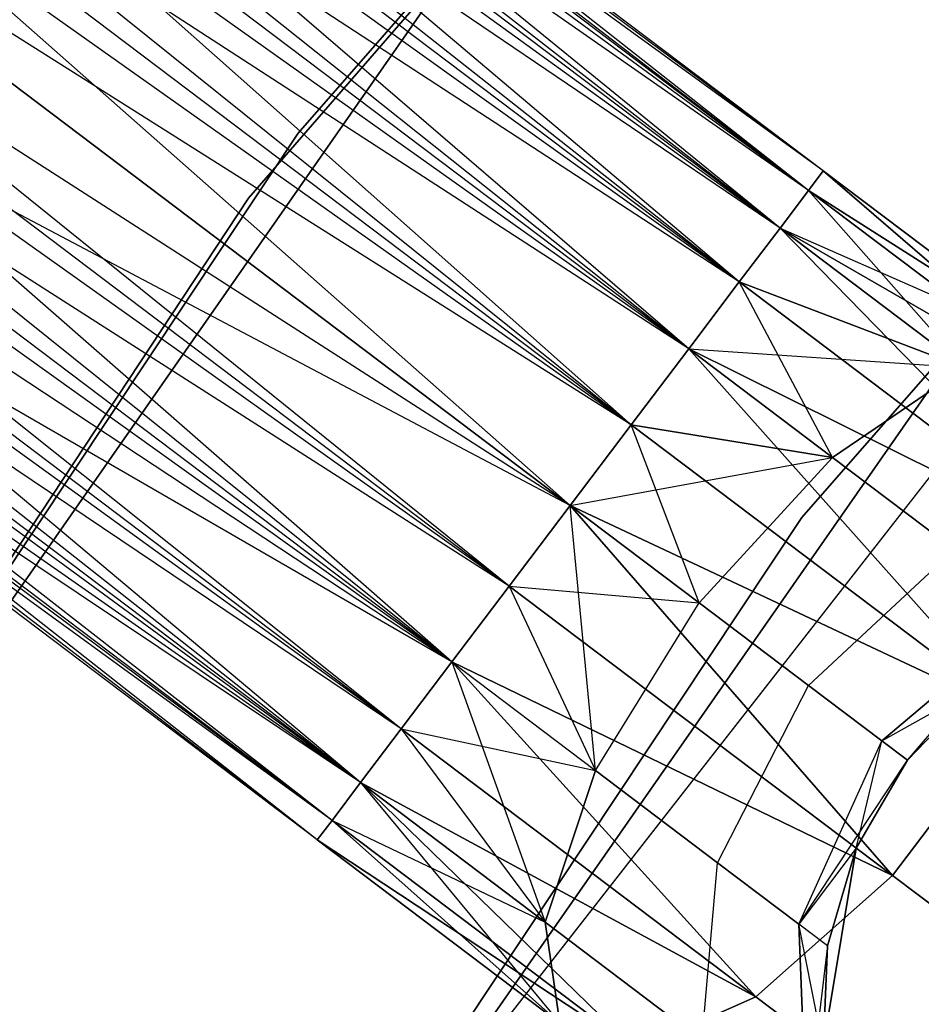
# Model space of a CAD drawing. Extents: x -91 to 91, y -91 to 262.
# Tile 304 of 480: x -51.13 to -49, y 36.47 to 38.8. Entities that reach past the tile are written whole.
import ezdxf

# ---------------------------------------------------------------- set-up
doc = ezdxf.new("R2010")
doc.units = 0
doc.header["$LTSCALE"] = 25.4
doc.layers.get('0').update_dxf_attribs({"linetype": 'CONTINUOUS'})

# ---------------------------------------------------------------- blocks, each defined once
blk = doc.blocks.new('ETE0_STL_1')
at = {"color": 0}
for p, q in [((-50.4725, 38.5328, 159.5), (-45.0112, 44.7911, 159.5)), ((-45.0112, 44.7911, 169), (-50.4725, 38.5328, 169)), ((-50.4725, 38.5328, 159.5), (-45.0112, 44.7911, 159.5)), ((-45.0112, 44.7911, 169), (-50.4725, 38.5328, 169)), ((-45.1475, 44.6537, 158.5), (-50.5898, 38.3787, 158.5)), ((-50.5898, 38.3787, 159.5), (-45.1475, 44.6537, 159.5)), ((-45.1475, 44.6537, 158.5), (-50.5898, 38.3787, 158.5)), ((-50.5898, 38.3787, 159.5), (-45.1475, 44.6537, 159.5)), ((-43.9479, 43.733, 159.5), (-49.2803, 37.6225, 159.5)), ((-49.2803, 37.6225, 169), (-43.9479, 43.733, 169)), ((-49.2803, 37.6225, 169), (-43.9479, 43.733, 169)), ((-43.9479, 43.733, 159.5), (-49.2803, 37.6225, 159.5)), ((-49.2646, 38.3973, 170.3622), (-55.3656, 43.0821, 170.1281)), ((-49.2298, 38.4433, 170.1281), (-55.3656, 43.0821, 170.1281)), ((-49.2646, 38.3973, 170.3622), (-55.3656, 43.0821, 170.1281)), ((-49.2298, 38.4433, 170.1281), (-55.3656, 43.0821, 170.1281)), ((-49.2298, 38.4433, 169.8871), (-55.3656, 43.0821, 170.1281)), ((-49.2298, 38.4433, 169.8871), (-55.3656, 43.0821, 170.1281)), ((-49.2298, 38.4433, 169.8871), (-55.4004, 43.036, 169.653)), ((-49.2646, 38.3973, 169.653), (-55.4004, 43.036, 169.653)), ((-49.2298, 38.4433, 169.8871), (-55.4004, 43.036, 169.653)), ((-49.2646, 38.3973, 169.653), (-55.4004, 43.036, 169.653)), ((-49.3321, 38.3079, 169.4395), (-55.4004, 43.036, 169.653)), ((-49.3321, 38.3079, 169.4395), (-55.4004, 43.036, 169.653)), ((-49.4285, 38.1804, 170.7561), (-55.468, 42.9467, 170.5757)), ((-49.3321, 38.3079, 170.5757), (-55.468, 42.9467, 170.5757)), ((-49.4285, 38.1804, 170.7561), (-55.468, 42.9467, 170.5757)), ((-49.3321, 38.3079, 170.5757), (-55.468, 42.9467, 170.5757)), ((-49.2646, 38.3973, 170.3622), (-55.468, 42.9467, 170.5757)), ((-49.2646, 38.3973, 170.3622), (-55.468, 42.9467, 170.5757)), ((-49.3321, 38.3079, 169.4395), (-55.5644, 42.8191, 169.2591)), ((-49.4285, 38.1804, 169.2591), (-55.5644, 42.8191, 169.2591)), ((-49.3321, 38.3079, 169.4395), (-55.5644, 42.8191, 169.2591)), ((-49.4285, 38.1804, 169.2591), (-55.5644, 42.8191, 169.2591)), ((-49.5482, 38.0222, 169.1222), (-55.5644, 42.8191, 169.2591)), ((-49.5482, 38.0222, 169.1222), (-55.5644, 42.8191, 169.2591)), ((-49.6841, 37.8423, 170.9785), (-55.684, 42.6609, 170.8931)), ((-49.5482, 38.0222, 170.8931), (-55.684, 42.6609, 170.8931)), ((-49.6841, 37.8423, 170.9785), (-55.684, 42.6609, 170.8931)), ((-49.5482, 38.0222, 170.8931), (-55.684, 42.6609, 170.8931)), ((-49.4285, 38.1804, 170.7561), (-55.684, 42.6609, 170.8931)), ((-49.4285, 38.1804, 170.7561), (-55.684, 42.6609, 170.8931)), ((-49.5482, 38.0222, 169.1222), (-55.8199, 42.4811, 169.0367)), ((-49.5482, 38.0222, 169.1222), (-55.8199, 42.4811, 169.0367)), ((-49.6841, 37.8423, 169.0367), (-55.8199, 42.4811, 169.0367)), ((-49.6841, 37.8423, 169.0367), (-55.8199, 42.4811, 169.0367)), ((-55.9643, 42.2902, 171.0076), (-49.6841, 37.8423, 170.9785)), ((-49.8285, 37.6514, 169.0076), (-55.9643, 42.2902, 169.0076)), ((-49.8285, 37.6514, 169.0076), (-55.9643, 42.2902, 169.0076)), ((-49.9728, 37.4605, 170.9785), (-55.9643, 42.2902, 171.0076)), ((-49.9728, 37.4605, 170.9785), (-55.9643, 42.2902, 171.0076)), ((-49.8285, 37.6514, 171.0076), (-55.9643, 42.2902, 171.0076)), ((-49.8285, 37.6514, 171.0076), (-55.9643, 42.2902, 171.0076)), ((-55.9643, 42.2902, 171.0076), (-49.6841, 37.8423, 170.9785)), ((-49.9728, 37.4605, 169.0367), (-56.1086, 42.0993, 169.0367)), ((-49.9728, 37.4605, 169.0367), (-56.1086, 42.0993, 169.0367)), ((-50.1087, 37.2807, 169.1222), (-56.1086, 42.0993, 169.0367)), ((-50.1087, 37.2807, 169.1222), (-56.1086, 42.0993, 169.0367)), ((-50.2284, 37.1225, 170.7561), (-56.2445, 41.9195, 170.8931)), ((-50.1087, 37.2807, 170.8931), (-56.2445, 41.9195, 170.8931)), ((-50.2284, 37.1225, 170.7561), (-56.2445, 41.9195, 170.8931)), ((-50.1087, 37.2807, 170.8931), (-56.2445, 41.9195, 170.8931)), ((-49.9728, 37.4605, 170.9785), (-56.2445, 41.9195, 170.8931)), ((-49.9728, 37.4605, 170.9785), (-56.2445, 41.9195, 170.8931)), ((-50.1087, 37.2807, 169.1222), (-56.3642, 41.7612, 169.2591)), ((-50.2284, 37.1225, 169.2591), (-56.3642, 41.7612, 169.2591)), ((-50.1087, 37.2807, 169.1222), (-56.3642, 41.7612, 169.2591)), ((-50.2284, 37.1225, 169.2591), (-56.3642, 41.7612, 169.2591)), ((-50.3248, 36.995, 169.4395), (-56.3642, 41.7612, 169.2591)), ((-50.3248, 36.995, 169.4395), (-56.3642, 41.7612, 169.2591)), ((-50.3923, 36.9056, 170.3622), (-56.4606, 41.6337, 170.5757)), ((-50.3248, 36.995, 170.5757), (-56.4606, 41.6337, 170.5757)), ((-50.3923, 36.9056, 170.3622), (-56.4606, 41.6337, 170.5757)), ((-50.3248, 36.995, 170.5757), (-56.4606, 41.6337, 170.5757)), ((-50.2284, 37.1225, 170.7561), (-56.4606, 41.6337, 170.5757)), ((-50.2284, 37.1225, 170.7561), (-56.4606, 41.6337, 170.5757)), ((-50.3248, 36.995, 169.4395), (-56.5281, 41.5443, 169.653)), ((-50.3923, 36.9056, 169.653), (-56.5281, 41.5443, 169.653)), ((-50.3248, 36.995, 169.4395), (-56.5281, 41.5443, 169.653)), ((-50.3923, 36.9056, 169.653), (-56.5281, 41.5443, 169.653)), ((-50.4271, 36.8596, 169.8871), (-56.5281, 41.5443, 169.653)), ((-50.4271, 36.8596, 169.8871), (-56.5281, 41.5443, 169.653)), ((-50.4271, 36.8596, 169.8871), (-56.5629, 41.4983, 170.1281)), ((-50.4271, 36.8596, 169.8871), (-56.5629, 41.4983, 170.1281)), ((-50.4271, 36.8596, 170.1281), (-56.5629, 41.4983, 170.1281)), ((-50.4271, 36.8596, 170.1281), (-56.5629, 41.4983, 170.1281)), ((-50.3923, 36.9056, 170.3622), (-56.5629, 41.4983, 170.1281)), ((-50.3923, 36.9056, 170.3622), (-56.5629, 41.4983, 170.1281)), ((-46.243, 41.2237, 327.5076), (-51.2281, 34.8351, 327.5076)), ((-51.2281, 34.8351, 328.5076), (-46.243, 41.2237, 328.5076)), ((-46.243, 41.2237, 327.5076), (-51.2281, 34.8351, 327.5076)), ((-51.2281, 34.8351, 328.5076), (-46.243, 41.2237, 328.5076)), ((-49.3321, 38.3079, 320.5757), (-51.6925, 40.2329, 320.1334)), ((-49.2646, 38.3973, 320.3622), (-51.6925, 40.2329, 320.1334)), ((-49.3321, 38.3079, 320.5757), (-51.6925, 40.2329, 320.1334)), ((-49.2646, 38.3973, 320.3622), (-51.6925, 40.2329, 320.1334)), ((-49.2298, 38.4433, 320.1281), (-51.6925, 40.2329, 320.1334)), ((-49.2298, 38.4433, 320.1281), (-51.6925, 40.2329, 320.1334)), ((-49.2298, 38.4433, 319.8871), (-51.6011, 40.236, 319.6635)), ((-49.2298, 38.4433, 320.1281), (-51.6011, 40.236, 319.6635)), ((-49.2298, 38.4433, 320.1281), (-51.6011, 40.236, 319.6635)), ((-49.2298, 38.4433, 319.8871), (-51.6011, 40.236, 319.6635)), ((-49.2646, 38.3973, 319.653), (-51.6011, 40.236, 319.6635)), ((-49.2646, 38.3973, 319.653), (-51.6011, 40.236, 319.6635)), ((-49.2646, 38.3973, 319.653), (-51.65, 40.0603, 319.2211)), ((-49.3321, 38.3079, 319.4395), (-51.65, 40.0603, 319.2211)), ((-49.2646, 38.3973, 319.653), (-51.65, 40.0603, 319.2211)), ((-49.3321, 38.3079, 319.4395), (-51.65, 40.0603, 319.2211)), ((-49.4285, 38.1804, 319.2591), (-51.65, 40.0603, 319.2211)), ((-49.4285, 38.1804, 319.2591), (-51.65, 40.0603, 319.2211)), ((-49.5482, 38.0222, 320.8931), (-51.9035, 40.0515, 320.5228)), ((-49.4285, 38.1804, 320.7561), (-51.9035, 40.0515, 320.5228)), ((-49.5482, 38.0222, 320.8931), (-51.9035, 40.0515, 320.5228)), ((-49.4285, 38.1804, 320.7561), (-51.9035, 40.0515, 320.5228)), ((-49.3321, 38.3079, 320.5757), (-51.9035, 40.0515, 320.5228)), ((-49.3321, 38.3079, 320.5757), (-51.9035, 40.0515, 320.5228)), ((-49.8285, 37.6514, 321.0076), (-52.1856, 39.7335, 320.7428)), ((-49.6841, 37.8423, 320.9785), (-52.1856, 39.7335, 320.7428)), ((-49.8285, 37.6514, 321.0076), (-52.1856, 39.7335, 320.7428)), ((-49.6841, 37.8423, 320.9785), (-52.1856, 39.7335, 320.7428)), ((-49.5482, 38.0222, 320.8931), (-52.1856, 39.7335, 320.7428)), ((-49.5482, 38.0222, 320.8931), (-52.1856, 39.7335, 320.7428)), ((-49.4285, 38.1804, 319.2591), (-51.8282, 39.7459, 318.9072)), ((-49.4285, 38.1804, 319.2591), (-51.8282, 39.7459, 318.9072)), ((-49.5482, 38.0222, 319.1222), (-51.8282, 39.7459, 318.9072)), ((-49.5482, 38.0222, 319.1222), (-51.8282, 39.7459, 318.9072)), ((-49.6841, 37.8423, 319.0367), (-51.8282, 39.7459, 318.9072)), ((-49.6841, 37.8423, 319.0367), (-51.8282, 39.7459, 318.9072)), ((-49.6149, 39.631, 330.5076), (-54.3633, 32.8159, 330.5076)), ((-54.3633, 32.8159, 321.0076), (-49.6149, 39.631, 321.0076)), ((-54.3633, 32.8159, 321.0076), (-49.6149, 39.631, 321.0076)), ((-49.6149, 39.631, 330.5076), (-54.3633, 32.8159, 330.5076)), ((-52.0948, 39.3649, 318.794), (-49.8285, 37.6514, 319.0076)), ((-49.6841, 37.8423, 319.0367), (-52.0948, 39.3649, 318.794)), ((-49.6841, 37.8423, 319.0367), (-52.0948, 39.3649, 318.794)), ((-52.0948, 39.3649, 318.794), (-49.8285, 37.6514, 319.0076)), ((-50.1087, 37.2807, 320.8931), (-52.4743, 39.3517, 320.7428)), ((-49.9728, 37.4605, 320.9785), (-52.4743, 39.3517, 320.7428)), ((-50.1087, 37.2807, 320.8931), (-52.4743, 39.3517, 320.7428)), ((-49.9728, 37.4605, 320.9785), (-52.4743, 39.3517, 320.7428)), ((-49.8285, 37.6514, 321.0076), (-52.4743, 39.3517, 320.7428)), ((-49.8285, 37.6514, 321.0076), (-52.4743, 39.3517, 320.7428)), ((-49.8285, 37.6514, 319.0076), (-52.3888, 39.0045, 318.9072)), ((-49.9728, 37.4605, 319.0367), (-52.3888, 39.0045, 318.9072)), ((-49.8285, 37.6514, 319.0076), (-52.3888, 39.0045, 318.9072)), ((-49.9728, 37.4605, 319.0367), (-52.3888, 39.0045, 318.9072)), ((-50.1087, 37.2807, 319.1222), (-52.3888, 39.0045, 318.9072)), ((-50.1087, 37.2807, 319.1222), (-52.3888, 39.0045, 318.9072)), ((-50.3248, 36.995, 320.5757), (-52.7033, 38.9936, 320.5228)), ((-50.2284, 37.1225, 320.7561), (-52.7033, 38.9936, 320.5228)), ((-50.3248, 36.995, 320.5757), (-52.7033, 38.9936, 320.5228)), ((-50.2284, 37.1225, 320.7561), (-52.7033, 38.9936, 320.5228)), ((-50.1087, 37.2807, 320.8931), (-52.7033, 38.9936, 320.5228)), ((-50.1087, 37.2807, 320.8931), (-52.7033, 38.9936, 320.5228)), ((-50.1087, 37.2807, 319.1222), (-52.6427, 38.7473, 319.2211)), ((-50.2284, 37.1225, 319.2591), (-52.6427, 38.7473, 319.2211)), ((-50.1087, 37.2807, 319.1222), (-52.6427, 38.7473, 319.2211)), ((-50.2284, 37.1225, 319.2591), (-52.6427, 38.7473, 319.2211)), ((-50.3248, 36.995, 319.4395), (-52.6427, 38.7473, 319.2211)), ((-50.3248, 36.995, 319.4395), (-52.6427, 38.7473, 319.2211)), ((-50.4271, 36.8596, 320.1281), (-52.8203, 38.7412, 320.1334)), ((-50.3923, 36.9056, 320.3622), (-52.8203, 38.7412, 320.1334)), ((-50.4271, 36.8596, 320.1281), (-52.8203, 38.7412, 320.1334)), ((-50.3923, 36.9056, 320.3622), (-52.8203, 38.7412, 320.1334)), ((-50.3248, 36.995, 320.5757), (-52.8203, 38.7412, 320.1334)), ((-50.3248, 36.995, 320.5757), (-52.8203, 38.7412, 320.1334)), ((-53.0791, 32.0407, 330.5076), (-48.4429, 38.6948, 330.5076)), ((-48.4429, 38.6948, 321.0076), (-53.0791, 32.0407, 321.0076)), ((-48.4429, 38.6948, 321.0076), (-53.0791, 32.0407, 321.0076)), ((-53.0791, 32.0407, 330.5076), (-48.4429, 38.6948, 330.5076)), ((-50.4271, 36.8596, 320.1281), (-52.7984, 38.6523, 319.6635)), ((-50.4271, 36.8596, 319.8871), (-52.7984, 38.6523, 319.6635)), ((-50.3248, 36.995, 319.4395), (-52.7984, 38.6523, 319.6635)), ((-50.3248, 36.995, 319.4395), (-52.7984, 38.6523, 319.6635)), ((-50.3923, 36.9056, 319.653), (-52.7984, 38.6523, 319.6635)), ((-50.4271, 36.8596, 319.8871), (-52.7984, 38.6523, 319.6635)), ((-50.3923, 36.9056, 319.653), (-52.7984, 38.6523, 319.6635)), ((-50.4271, 36.8596, 320.1281), (-52.7984, 38.6523, 319.6635)), ((-55.0703, 31.6151, 159.5), (-50.4725, 38.5328, 159.5)), ((-50.4725, 38.5328, 169), (-55.0703, 31.6151, 169)), ((-55.0703, 31.6151, 159.5), (-50.4725, 38.5328, 159.5)), ((-50.4725, 38.5328, 169), (-55.0703, 31.6151, 169)), ((-50.4725, 38.5328, 159.5), (-50.4725, 38.5328, 169)), ((-50.4725, 38.5328, 159.5), (-50.4725, 38.5328, 169)), ((-49.2298, 38.4433, 320.1281), (-49.2646, 38.3973, 320.3622)), ((-49.2646, 38.3973, 319.653), (-49.2298, 38.4433, 319.8871)), ((-49.2298, 38.4433, 320.1281), (-49.2646, 38.3973, 320.3622)), ((-49.2646, 38.3973, 319.653), (-49.2298, 38.4433, 319.8871)), ((-49.2646, 38.3973, 170.3622), (-49.2298, 38.4433, 170.1281)), ((-49.2298, 38.4433, 169.8871), (-49.2646, 38.3973, 169.653)), ((-49.2298, 38.4433, 169.8871), (-49.2646, 38.3973, 169.653)), ((-49.2646, 38.3973, 170.3622), (-49.2298, 38.4433, 170.1281)), ((-48.6561, 38.0096, 320.2712), (-49.2298, 38.4433, 320.1281)), ((-48.6561, 38.0096, 320.2712), (-49.2298, 38.4433, 319.8871)), ((-48.6561, 38.0096, 320.2712), (-49.2298, 38.4433, 320.1281)), ((-48.6561, 38.0096, 320.2712), (-49.2298, 38.4433, 319.8871)), ((-48.5458, 37.8539, 319.8322), (-49.2298, 38.4433, 319.8871)), ((-48.5458, 37.8539, 319.8322), (-49.2298, 38.4433, 319.8871)), ((-49.2298, 38.4433, 170.1281), (-48.6561, 38.0096, 169.744)), ((-49.2298, 38.4433, 169.8871), (-48.6561, 38.0096, 169.744)), ((-49.2298, 38.4433, 169.8871), (-48.6561, 38.0096, 169.744)), ((-49.2298, 38.4433, 170.1281), (-48.6561, 38.0096, 169.744)), ((-49.2298, 38.4433, 170.1281), (-48.5458, 37.8539, 170.183)), ((-49.2298, 38.4433, 170.1281), (-48.5458, 37.8539, 170.183)), ((-49.2646, 38.3973, 320.3622), (-49.3321, 38.3079, 320.5757)), ((-49.3321, 38.3079, 319.4395), (-49.2646, 38.3973, 319.653)), ((-49.2646, 38.3973, 320.3622), (-49.3321, 38.3079, 320.5757)), ((-49.3321, 38.3079, 319.4395), (-49.2646, 38.3973, 319.653)), ((-49.3321, 38.3079, 170.5757), (-49.2646, 38.3973, 170.3622)), ((-49.2646, 38.3973, 169.653), (-49.3321, 38.3079, 169.4395)), ((-49.2646, 38.3973, 169.653), (-49.3321, 38.3079, 169.4395)), ((-49.3321, 38.3079, 170.5757), (-49.2646, 38.3973, 170.3622)), ((-48.895, 37.9775, 320.6847), (-49.2646, 38.3973, 320.3622)), ((-48.895, 37.9775, 320.6847), (-49.2646, 38.3973, 320.3622)), ((-48.6561, 38.0096, 320.2712), (-49.2646, 38.3973, 320.3622)), ((-48.6561, 38.0096, 320.2712), (-49.2646, 38.3973, 320.3622)), ((-48.5458, 37.8539, 319.8322), (-49.2646, 38.3973, 319.653)), ((-48.5458, 37.8539, 319.8322), (-49.2646, 38.3973, 319.653)), ((-49.2646, 38.3973, 169.653), (-48.6561, 38.0096, 169.744)), ((-49.2646, 38.3973, 169.653), (-48.6561, 38.0096, 169.744)), ((-49.2646, 38.3973, 170.3622), (-48.5458, 37.8539, 170.183)), ((-49.2646, 38.3973, 170.3622), (-48.5458, 37.8539, 170.183)), ((-50.5898, 38.3787, 158.5), (-55.1664, 31.4471, 158.5)), ((-55.1664, 31.4471, 159.5), (-50.5898, 38.3787, 159.5)), ((-50.5898, 38.3787, 158.5), (-55.1664, 31.4471, 158.5)), ((-55.1664, 31.4471, 159.5), (-50.5898, 38.3787, 159.5)), ((-50.5898, 38.3787, 158.5), (-50.5898, 38.3787, 159.5)), ((-50.5898, 38.3787, 158.5), (-50.5898, 38.3787, 159.5)), ((-49.3321, 38.3079, 320.5757), (-49.4285, 38.1804, 320.7561)), ((-49.4285, 38.1804, 319.2591), (-49.3321, 38.3079, 319.4395)), ((-49.3321, 38.3079, 320.5757), (-49.4285, 38.1804, 320.7561)), ((-49.4285, 38.1804, 319.2591), (-49.3321, 38.3079, 319.4395)), ((-49.4285, 38.1804, 170.7561), (-49.3321, 38.3079, 170.5757)), ((-49.3321, 38.3079, 169.4395), (-49.4285, 38.1804, 169.2591)), ((-49.3321, 38.3079, 169.4395), (-49.4285, 38.1804, 169.2591)), ((-49.4285, 38.1804, 170.7561), (-49.3321, 38.3079, 170.5757)), ((-48.895, 37.9775, 320.6847), (-49.3321, 38.3079, 320.5757)), ((-48.895, 37.9775, 320.6847), (-49.3321, 38.3079, 320.5757)), ((-48.5458, 37.8539, 319.8322), (-49.3321, 38.3079, 319.4395)), ((-48.5458, 37.8539, 319.8322), (-49.3321, 38.3079, 319.4395)), ((-48.5895, 37.5461, 319.4683), (-49.3321, 38.3079, 319.4395)), ((-48.5895, 37.5461, 319.4683), (-49.3321, 38.3079, 319.4395)), ((-49.3321, 38.3079, 169.4395), (-48.895, 37.9775, 169.3306)), ((-49.3321, 38.3079, 169.4395), (-48.895, 37.9775, 169.3306)), ((-49.3321, 38.3079, 169.4395), (-48.6561, 38.0096, 169.744)), ((-49.3321, 38.3079, 169.4395), (-48.6561, 38.0096, 169.744)), ((-49.3321, 38.3079, 170.5757), (-48.5458, 37.8539, 170.183)), ((-49.3321, 38.3079, 170.5757), (-48.5458, 37.8539, 170.183)), ((-49.3321, 38.3079, 170.5757), (-48.5895, 37.5461, 170.5469)), ((-49.3321, 38.3079, 170.5757), (-48.5895, 37.5461, 170.5469)), ((-49.4285, 38.1804, 320.7561), (-49.5482, 38.0222, 320.8931)), ((-49.5482, 38.0222, 319.1222), (-49.4285, 38.1804, 319.2591)), ((-49.4285, 38.1804, 320.7561), (-49.5482, 38.0222, 320.8931)), ((-49.5482, 38.0222, 319.1222), (-49.4285, 38.1804, 319.2591)), ((-49.5482, 38.0222, 170.8931), (-49.4285, 38.1804, 170.7561)), ((-49.4285, 38.1804, 169.2591), (-49.5482, 38.0222, 169.1222)), ((-49.4285, 38.1804, 169.2591), (-49.5482, 38.0222, 169.1222)), ((-49.5482, 38.0222, 170.8931), (-49.4285, 38.1804, 170.7561)), ((-49.208, 37.7649, 320.9779), (-49.4285, 38.1804, 320.7561)), ((-49.208, 37.7649, 320.9779), (-49.4285, 38.1804, 320.7561)), ((-48.895, 37.9775, 320.6847), (-49.4285, 38.1804, 320.7561)), ((-48.895, 37.9775, 320.6847), (-49.4285, 38.1804, 320.7561)), ((-48.5895, 37.5461, 319.4683), (-49.4285, 38.1804, 319.2591)), ((-48.5895, 37.5461, 319.4683), (-49.4285, 38.1804, 319.2591)), ((-49.4285, 38.1804, 169.2591), (-48.895, 37.9775, 169.3306)), ((-49.4285, 38.1804, 169.2591), (-48.895, 37.9775, 169.3306)), ((-49.4285, 38.1804, 170.7561), (-48.5895, 37.5461, 170.5469)), ((-49.4285, 38.1804, 170.7561), (-48.5895, 37.5461, 170.5469)), ((-49.5482, 38.0222, 320.8931), (-49.6841, 37.8423, 320.9785)), ((-49.6841, 37.8423, 319.0367), (-49.5482, 38.0222, 319.1222)), ((-49.5482, 38.0222, 320.8931), (-49.6841, 37.8423, 320.9785)), ((-49.6841, 37.8423, 319.0367), (-49.5482, 38.0222, 319.1222)), ((-49.6841, 37.8423, 170.9785), (-49.5482, 38.0222, 170.8931)), ((-49.5482, 38.0222, 169.1222), (-49.6841, 37.8423, 169.0367)), ((-49.5482, 38.0222, 169.1222), (-49.6841, 37.8423, 169.0367)), ((-49.6841, 37.8423, 170.9785), (-49.5482, 38.0222, 170.8931)), ((-49.208, 37.7649, 320.9779), (-49.5482, 38.0222, 320.8931)), ((-49.208, 37.7649, 320.9779), (-49.5482, 38.0222, 320.8931)), ((-48.5895, 37.5461, 319.4683), (-49.5482, 38.0222, 319.1222)), ((-48.5895, 37.5461, 319.4683), (-49.5482, 38.0222, 319.1222)), ((-48.7772, 37.1567, 319.2628), (-49.5482, 38.0222, 319.1222)), ((-48.7772, 37.1567, 319.2628), (-49.5482, 38.0222, 319.1222)), ((-49.5482, 38.0222, 169.1222), (-49.208, 37.7649, 169.0373)), ((-49.5482, 38.0222, 169.1222), (-49.208, 37.7649, 169.0373)), ((-49.5482, 38.0222, 169.1222), (-48.895, 37.9775, 169.3306)), ((-49.5482, 38.0222, 169.1222), (-48.895, 37.9775, 169.3306)), ((-49.5482, 38.0222, 170.8931), (-48.5895, 37.5461, 170.5469)), ((-49.5482, 38.0222, 170.8931), (-48.5895, 37.5461, 170.5469)), ((-49.5482, 38.0222, 170.8931), (-48.7772, 37.1567, 170.7524)), ((-49.5482, 38.0222, 170.8931), (-48.7772, 37.1567, 170.7524)), ((-49.208, 37.7649, 320.9779), (-48.895, 37.9775, 320.6847)), ((-49.208, 37.7649, 320.9779), (-48.895, 37.9775, 320.6847)), ((-48.895, 37.9775, 169.3306), (-49.208, 37.7649, 169.0373)), ((-48.895, 37.9775, 169.3306), (-49.208, 37.7649, 169.0373)), ((-49.6841, 37.8423, 320.9785), (-49.8285, 37.6514, 321.0076)), ((-49.8285, 37.6514, 319.0076), (-49.6841, 37.8423, 319.0367)), ((-49.6841, 37.8423, 320.9785), (-49.8285, 37.6514, 321.0076)), ((-49.8285, 37.6514, 319.0076), (-49.6841, 37.8423, 319.0367)), ((-49.6841, 37.8423, 169.0367), (-49.8285, 37.6514, 169.0076)), ((-49.8285, 37.6514, 171.0076), (-49.6841, 37.8423, 170.9785)), ((-49.6841, 37.8423, 169.0367), (-49.8285, 37.6514, 169.0076)), ((-49.8285, 37.6514, 171.0076), (-49.6841, 37.8423, 170.9785)), ((-49.5232, 37.4207, 321.0837), (-49.6841, 37.8423, 320.9785)), ((-49.5232, 37.4207, 321.0837), (-49.6841, 37.8423, 320.9785)), ((-49.208, 37.7649, 320.9779), (-49.6841, 37.8423, 320.9785)), ((-49.208, 37.7649, 320.9779), (-49.6841, 37.8423, 320.9785)), ((-48.7772, 37.1567, 319.2628), (-49.6841, 37.8423, 319.0367)), ((-48.7772, 37.1567, 319.2628), (-49.6841, 37.8423, 319.0367)), ((-49.6841, 37.8423, 169.0367), (-49.208, 37.7649, 169.0373)), ((-49.6841, 37.8423, 169.0367), (-49.208, 37.7649, 169.0373)), ((-49.6841, 37.8423, 170.9785), (-48.7772, 37.1567, 170.7524)), ((-49.6841, 37.8423, 170.9785), (-48.7772, 37.1567, 170.7524)), ((-49.8285, 37.6514, 169.0076), (-49.208, 37.7649, 169.0373)), ((-49.8285, 37.6514, 169.0076), (-49.208, 37.7649, 169.0373)), ((-49.5232, 37.4207, 321.0837), (-49.208, 37.7649, 320.9779)), ((-49.5232, 37.4207, 321.0837), (-49.208, 37.7649, 320.9779)), ((-49.208, 37.7649, 169.0373), (-49.5232, 37.4207, 168.9315)), ((-49.208, 37.7649, 169.0373), (-49.5232, 37.4207, 168.9315)), ((-48.9195, 37.5469, 321.2195), (-49.208, 37.7649, 320.9779)), ((-48.9195, 37.5469, 321.2195), (-49.208, 37.7649, 320.9779)), ((-49.208, 37.7649, 169.0373), (-48.9195, 37.5469, 168.7957)), ((-49.208, 37.7649, 169.0373), (-48.9195, 37.5469, 168.7957)), ((-49.9728, 37.4605, 319.0367), (-49.8285, 37.6514, 319.0076)), ((-49.8285, 37.6514, 321.0076), (-49.9728, 37.4605, 320.9785)), ((-49.9728, 37.4605, 319.0367), (-49.8285, 37.6514, 319.0076)), ((-49.8285, 37.6514, 321.0076), (-49.9728, 37.4605, 320.9785)), ((-49.8285, 37.6514, 169.0076), (-49.9728, 37.4605, 169.0367)), ((-49.9728, 37.4605, 170.9785), (-49.8285, 37.6514, 171.0076)), ((-49.9728, 37.4605, 170.9785), (-49.8285, 37.6514, 171.0076)), ((-49.8285, 37.6514, 169.0076), (-49.9728, 37.4605, 169.0367)), ((-49.8285, 37.6514, 321.0076), (-49.5232, 37.4207, 321.0837)), ((-48.7772, 37.1567, 319.2628), (-49.8285, 37.6514, 319.0076)), ((-48.7772, 37.1567, 319.2628), (-49.8285, 37.6514, 319.0076)), ((-49.0659, 36.7749, 319.2628), (-49.8285, 37.6514, 319.0076)), ((-49.0659, 36.7749, 319.2628), (-49.8285, 37.6514, 319.0076)), ((-49.7685, 37.0235, 320.9779), (-49.8285, 37.6514, 321.0076)), ((-49.7685, 37.0235, 320.9779), (-49.8285, 37.6514, 321.0076)), ((-49.8285, 37.6514, 321.0076), (-49.5232, 37.4207, 321.0837)), ((-49.5232, 37.4207, 168.9315), (-49.8285, 37.6514, 169.0076)), ((-49.8285, 37.6514, 171.0076), (-48.7772, 37.1567, 170.7524)), ((-49.8285, 37.6514, 171.0076), (-48.7772, 37.1567, 170.7524)), ((-49.8285, 37.6514, 171.0076), (-49.0659, 36.7749, 170.7524)), ((-49.8285, 37.6514, 171.0076), (-49.0659, 36.7749, 170.7524)), ((-49.5232, 37.4207, 168.9315), (-49.8285, 37.6514, 169.0076)), ((-49.2803, 37.6225, 159.5), (-53.7694, 30.8683, 159.5)), ((-53.7694, 30.8683, 169), (-49.2803, 37.6225, 169)), ((-53.7694, 30.8683, 169), (-49.2803, 37.6225, 169)), ((-49.2803, 37.6225, 159.5), (-53.7694, 30.8683, 159.5)), ((-49.2803, 37.6225, 169), (-49.2803, 37.6225, 159.5)), ((-49.2803, 37.6225, 169), (-49.2803, 37.6225, 159.5)), ((-49.2644, 37.225, 321.3005), (-48.9195, 37.5469, 321.2195)), ((-49.2644, 37.225, 321.3005), (-48.9195, 37.5469, 321.2195)), ((-49.2644, 37.225, 168.7147), (-48.9195, 37.5469, 168.7957)), ((-49.2644, 37.225, 168.7147), (-48.9195, 37.5469, 168.7957)), ((-50.1087, 37.2807, 319.1222), (-49.9728, 37.4605, 319.0367)), ((-49.9728, 37.4605, 320.9785), (-50.1087, 37.2807, 320.8931)), ((-50.1087, 37.2807, 319.1222), (-49.9728, 37.4605, 319.0367)), ((-49.9728, 37.4605, 320.9785), (-50.1087, 37.2807, 320.8931)), ((-49.9728, 37.4605, 169.0367), (-50.1087, 37.2807, 169.1222)), ((-50.1087, 37.2807, 170.8931), (-49.9728, 37.4605, 170.9785)), ((-50.1087, 37.2807, 170.8931), (-49.9728, 37.4605, 170.9785)), ((-49.9728, 37.4605, 169.0367), (-50.1087, 37.2807, 169.1222)), ((-49.0659, 36.7749, 319.2628), (-49.9728, 37.4605, 319.0367)), ((-49.0659, 36.7749, 319.2628), (-49.9728, 37.4605, 319.0367)), ((-49.9728, 37.4605, 320.9785), (-49.7685, 37.0235, 320.9779)), ((-49.9728, 37.4605, 320.9785), (-49.7685, 37.0235, 320.9779)), ((-49.9728, 37.4605, 170.9785), (-49.0659, 36.7749, 170.7524)), ((-49.9728, 37.4605, 170.9785), (-49.0659, 36.7749, 170.7524)), ((-49.9728, 37.4605, 169.0367), (-49.7685, 37.0235, 169.0373)), ((-49.9728, 37.4605, 169.0367), (-49.7685, 37.0235, 169.0373)), ((-49.9728, 37.4605, 169.0367), (-49.5232, 37.4207, 168.9315)), ((-49.9728, 37.4605, 169.0367), (-49.5232, 37.4207, 168.9315)), ((-49.7685, 37.0235, 320.9779), (-49.5232, 37.4207, 321.0837)), ((-49.7685, 37.0235, 320.9779), (-49.5232, 37.4207, 321.0837)), ((-49.7685, 37.0235, 169.0373), (-49.5232, 37.4207, 168.9315)), ((-49.7685, 37.0235, 169.0373), (-49.5232, 37.4207, 168.9315)), ((-49.5232, 37.4207, 321.0837), (-49.2644, 37.225, 321.3005)), ((-49.5232, 37.4207, 321.0837), (-49.2644, 37.225, 321.3005)), ((-49.2644, 37.225, 168.7147), (-49.5232, 37.4207, 168.9315)), ((-49.2644, 37.225, 168.7147), (-49.5232, 37.4207, 168.9315)), ((-48.7268, 37.4012, 321.5811), (-49.0915, 37.0943, 321.6249)), ((-48.7268, 37.4012, 321.5811), (-49.0915, 37.0943, 321.6249)), ((-49.0915, 37.0943, 168.3903), (-48.7268, 37.4012, 168.4341)), ((-49.0915, 37.0943, 168.3903), (-48.7268, 37.4012, 168.4341)), ((-49.0308, 37.0484, 322.0076), (-48.7268, 37.4012, 321.5811)), ((-49.0308, 37.0484, 322.0076), (-48.7268, 37.4012, 321.5811)), ((-50.2284, 37.1225, 319.2591), (-50.1087, 37.2807, 319.1222)), ((-50.1087, 37.2807, 320.8931), (-50.2284, 37.1225, 320.7561)), ((-50.2284, 37.1225, 319.2591), (-50.1087, 37.2807, 319.1222)), ((-50.1087, 37.2807, 320.8931), (-50.2284, 37.1225, 320.7561)), ((-50.1087, 37.2807, 169.1222), (-50.2284, 37.1225, 169.2591)), ((-50.2284, 37.1225, 170.7561), (-50.1087, 37.2807, 170.8931)), ((-50.2284, 37.1225, 170.7561), (-50.1087, 37.2807, 170.8931)), ((-50.1087, 37.2807, 169.1222), (-50.2284, 37.1225, 169.2591)), ((-49.0659, 36.7749, 319.2628), (-50.1087, 37.2807, 319.1222)), ((-49.0659, 36.7749, 319.2628), (-50.1087, 37.2807, 319.1222)), ((-49.3893, 36.4882, 319.4683), (-50.1087, 37.2807, 319.1222)), ((-49.3893, 36.4882, 319.4683), (-50.1087, 37.2807, 319.1222)), ((-50.1087, 37.2807, 320.8931), (-49.7685, 37.0235, 320.9779)), ((-50.1087, 37.2807, 320.8931), (-49.7685, 37.0235, 320.9779)), ((-50.1087, 37.2807, 320.8931), (-49.8876, 36.6645, 320.6847)), ((-50.1087, 37.2807, 320.8931), (-49.8876, 36.6645, 320.6847)), ((-50.1087, 37.2807, 170.8931), (-49.0659, 36.7749, 170.7524)), ((-50.1087, 37.2807, 170.8931), (-49.0659, 36.7749, 170.7524)), ((-50.1087, 37.2807, 170.8931), (-49.3893, 36.4882, 170.5469)), ((-50.1087, 37.2807, 170.8931), (-49.3893, 36.4882, 170.5469)), ((-50.1087, 37.2807, 169.1222), (-49.7685, 37.0235, 169.0373)), ((-50.1087, 37.2807, 169.1222), (-49.7685, 37.0235, 169.0373)), ((-49.48, 36.8055, 321.2195), (-49.2644, 37.225, 321.3005)), ((-49.48, 36.8055, 321.2195), (-49.2644, 37.225, 321.3005)), ((-49.48, 36.8055, 168.7957), (-49.2644, 37.225, 168.7147)), ((-49.48, 36.8055, 168.7957), (-49.2644, 37.225, 168.7147)), ((-49.2644, 37.225, 321.3005), (-49.0915, 37.0943, 321.6249)), ((-49.2644, 37.225, 321.3005), (-49.0915, 37.0943, 321.6249)), ((-49.0915, 37.0943, 168.3903), (-49.2644, 37.225, 168.7147)), ((-49.0915, 37.0943, 168.3903), (-49.2644, 37.225, 168.7147)), ((-49.0915, 37.0943, 168.3903), (-48.8633, 37.2218, 168.0076)), ((-49.0915, 37.0943, 168.3903), (-48.8633, 37.2218, 168.0076)), ((-48.8633, 37.2218, 327.5076), (-49.0308, 37.0484, 327.5076)), ((-49.0308, 37.0484, 163.5076), (-48.8633, 37.2218, 163.5076)), ((-48.8633, 37.2218, 322.0076), (-49.0308, 37.0484, 322.0076)), ((-48.8633, 37.2218, 327.5076), (-49.0308, 37.0484, 327.5076)), ((-48.8633, 37.2218, 322.0076), (-49.0308, 37.0484, 322.0076)), ((-48.8633, 37.2218, 168.0076), (-49.0308, 37.0484, 168.0076)), ((-48.8633, 37.2218, 168.0076), (-49.0308, 37.0484, 168.0076)), ((-49.0308, 37.0484, 163.5076), (-48.8633, 37.2218, 163.5076)), ((-48.7772, 37.1567, 319.2628), (-49.0659, 36.7749, 319.2628)), ((-48.7772, 37.1567, 319.2628), (-49.0659, 36.7749, 319.2628)), ((-49.0659, 36.7749, 170.7524), (-48.7772, 37.1567, 170.7524)), ((-49.0659, 36.7749, 170.7524), (-48.7772, 37.1567, 170.7524)), ((-50.3248, 36.995, 319.4395), (-50.2284, 37.1225, 319.2591)), ((-50.2284, 37.1225, 320.7561), (-50.3248, 36.995, 320.5757)), ((-50.3248, 36.995, 319.4395), (-50.2284, 37.1225, 319.2591)), ((-50.2284, 37.1225, 320.7561), (-50.3248, 36.995, 320.5757)), ((-50.2284, 37.1225, 169.2591), (-50.3248, 36.995, 169.4395)), ((-50.3248, 36.995, 170.5757), (-50.2284, 37.1225, 170.7561)), ((-50.3248, 36.995, 170.5757), (-50.2284, 37.1225, 170.7561)), ((-50.2284, 37.1225, 169.2591), (-50.3248, 36.995, 169.4395)), ((-49.3893, 36.4882, 319.4683), (-50.2284, 37.1225, 319.2591)), ((-49.3893, 36.4882, 319.4683), (-50.2284, 37.1225, 319.2591)), ((-50.2284, 37.1225, 320.7561), (-49.8876, 36.6645, 320.6847)), ((-50.2284, 37.1225, 320.7561), (-49.8876, 36.6645, 320.6847)), ((-50.2284, 37.1225, 170.7561), (-49.3893, 36.4882, 170.5469)), ((-50.2284, 37.1225, 170.7561), (-49.3893, 36.4882, 170.5469)), ((-50.2284, 37.1225, 169.2591), (-49.8876, 36.6645, 169.3306)), ((-50.2284, 37.1225, 169.2591), (-49.8876, 36.6645, 169.3306)), ((-50.2284, 37.1225, 169.2591), (-49.7685, 37.0235, 169.0373)), ((-50.2284, 37.1225, 169.2591), (-49.7685, 37.0235, 169.0373)), ((-49.2873, 36.6598, 321.5811), (-49.0915, 37.0943, 321.6249)), ((-49.2873, 36.6598, 321.5811), (-49.0915, 37.0943, 321.6249)), ((-49.2873, 36.6598, 168.4341), (-49.0915, 37.0943, 168.3903)), ((-49.2873, 36.6598, 168.4341), (-49.0915, 37.0943, 168.3903)), ((-49.1519, 36.84, 322.0076), (-49.0915, 37.0943, 321.6249)), ((-49.1519, 36.84, 322.0076), (-49.0915, 37.0943, 321.6249)), ((-49.0915, 37.0943, 321.6249), (-49.0308, 37.0484, 322.0076)), ((-49.0915, 37.0943, 321.6249), (-49.0308, 37.0484, 322.0076)), ((-49.0308, 37.0484, 168.0076), (-49.0915, 37.0943, 168.3903)), ((-49.0308, 37.0484, 168.0076), (-49.0915, 37.0943, 168.3903)), ((-49.2873, 36.6598, 168.4341), (-49.0308, 37.0484, 168.0076)), ((-49.2873, 36.6598, 168.4341), (-49.0308, 37.0484, 168.0076)), ((-49.0308, 37.0484, 327.5076), (-49.1519, 36.84, 327.5076)), ((-49.1519, 36.84, 163.5076), (-49.0308, 37.0484, 163.5076)), ((-49.0308, 37.0484, 322.0076), (-49.1519, 36.84, 322.0076)), ((-49.0308, 37.0484, 327.5076), (-49.1519, 36.84, 327.5076)), ((-49.0308, 37.0484, 322.0076), (-49.1519, 36.84, 322.0076)), ((-49.0308, 37.0484, 168.0076), (-49.1519, 36.84, 168.0076)), ((-49.0308, 37.0484, 168.0076), (-49.1519, 36.84, 168.0076)), ((-49.1519, 36.84, 163.5076), (-49.0308, 37.0484, 163.5076)), ((-49.0308, 37.0484, 322.0076), (-49.0308, 37.0484, 327.5076)), ((-49.0308, 37.0484, 322.0076), (-49.0308, 37.0484, 327.5076)), ((-49.0308, 37.0484, 168.0076), (-49.0308, 37.0484, 163.5076)), ((-49.0308, 37.0484, 168.0076), (-49.0308, 37.0484, 163.5076)), ((-49.7685, 37.0235, 320.9779), (-49.8876, 36.6645, 320.6847)), ((-49.7685, 37.0235, 320.9779), (-49.8876, 36.6645, 320.6847)), ((-49.8876, 36.6645, 169.3306), (-49.7685, 37.0235, 169.0373)), ((-49.8876, 36.6645, 169.3306), (-49.7685, 37.0235, 169.0373)), ((-49.48, 36.8055, 321.2195), (-49.7685, 37.0235, 320.9779)), ((-49.48, 36.8055, 321.2195), (-49.7685, 37.0235, 320.9779)), ((-49.7685, 37.0235, 169.0373), (-49.48, 36.8055, 168.7957)), ((-49.7685, 37.0235, 169.0373), (-49.48, 36.8055, 168.7957)), ((-50.3923, 36.9056, 319.653), (-50.3248, 36.995, 319.4395)), ((-50.3248, 36.995, 320.5757), (-50.3923, 36.9056, 320.3622)), ((-50.3923, 36.9056, 319.653), (-50.3248, 36.995, 319.4395)), ((-50.3248, 36.995, 320.5757), (-50.3923, 36.9056, 320.3622)), ((-50.3248, 36.995, 169.4395), (-50.3923, 36.9056, 169.653)), ((-50.3923, 36.9056, 170.3622), (-50.3248, 36.995, 170.5757)), ((-50.3923, 36.9056, 170.3622), (-50.3248, 36.995, 170.5757)), ((-50.3248, 36.995, 169.4395), (-50.3923, 36.9056, 169.653)), ((-49.3893, 36.4882, 319.4683), (-50.3248, 36.995, 319.4395)), ((-49.3893, 36.4882, 319.4683), (-50.3248, 36.995, 319.4395)), ((-49.6735, 36.3622, 319.8322), (-50.3248, 36.995, 319.4395)), ((-49.6735, 36.3622, 319.8322), (-50.3248, 36.995, 319.4395)), ((-49.8876, 36.6645, 320.6847), (-50.3248, 36.995, 320.5757)), ((-50.3248, 36.995, 320.5757), (-49.8534, 36.4258, 320.2712)), ((-50.3248, 36.995, 320.5757), (-49.8534, 36.4258, 320.2712)), ((-49.8876, 36.6645, 320.6847), (-50.3248, 36.995, 320.5757)), ((-50.3248, 36.995, 170.5757), (-49.3893, 36.4882, 170.5469)), ((-50.3248, 36.995, 170.5757), (-49.3893, 36.4882, 170.5469)), ((-50.3248, 36.995, 170.5757), (-49.6735, 36.3622, 170.183)), ((-50.3248, 36.995, 170.5757), (-49.6735, 36.3622, 170.183)), ((-50.3248, 36.995, 169.4395), (-49.8876, 36.6645, 169.3306)), ((-50.3248, 36.995, 169.4395), (-49.8876, 36.6645, 169.3306)), ((-50.4271, 36.8596, 319.8871), (-50.3923, 36.9056, 319.653)), ((-50.3923, 36.9056, 320.3622), (-50.4271, 36.8596, 320.1281)), ((-50.4271, 36.8596, 319.8871), (-50.3923, 36.9056, 319.653)), ((-50.3923, 36.9056, 320.3622), (-50.4271, 36.8596, 320.1281)), ((-50.3923, 36.9056, 169.653), (-50.4271, 36.8596, 169.8871)), ((-50.4271, 36.8596, 170.1281), (-50.3923, 36.9056, 170.3622)), ((-50.4271, 36.8596, 170.1281), (-50.3923, 36.9056, 170.3622)), ((-50.3923, 36.9056, 169.653), (-50.4271, 36.8596, 169.8871)), ((-49.6735, 36.3622, 319.8322), (-50.3923, 36.9056, 319.653)), ((-49.6735, 36.3622, 319.8322), (-50.3923, 36.9056, 319.653)), ((-50.3923, 36.9056, 320.3622), (-49.8534, 36.4258, 320.2712)), ((-50.3923, 36.9056, 320.3622), (-49.8534, 36.4258, 320.2712)), ((-50.3923, 36.9056, 170.3622), (-49.6735, 36.3622, 170.183)), ((-50.3923, 36.9056, 170.3622), (-49.6735, 36.3622, 170.183)), ((-50.3923, 36.9056, 169.653), (-49.8534, 36.4258, 169.744)), ((-50.3923, 36.9056, 169.653), (-49.8534, 36.4258, 169.744)), ((-50.3923, 36.9056, 169.653), (-49.8876, 36.6645, 169.3306)), ((-50.3923, 36.9056, 169.653), (-49.8876, 36.6645, 169.3306)), ((-49.6735, 36.3622, 319.8322), (-50.4271, 36.8596, 319.8871)), ((-49.6735, 36.3622, 319.8322), (-50.4271, 36.8596, 319.8871)), ((-49.8534, 36.4258, 320.2712), (-50.4271, 36.8596, 319.8871)), ((-49.8534, 36.4258, 320.2712), (-50.4271, 36.8596, 320.1281)), ((-49.8534, 36.4258, 320.2712), (-50.4271, 36.8596, 319.8871)), ((-49.8534, 36.4258, 320.2712), (-50.4271, 36.8596, 320.1281)), ((-50.4271, 36.8596, 169.8871), (-49.8534, 36.4258, 169.744)), ((-50.4271, 36.8596, 170.1281), (-49.8534, 36.4258, 169.744)), ((-50.4271, 36.8596, 170.1281), (-49.6735, 36.3622, 170.183)), ((-50.4271, 36.8596, 170.1281), (-49.6735, 36.3622, 170.183)), ((-50.4271, 36.8596, 170.1281), (-49.8534, 36.4258, 169.744)), ((-50.4271, 36.8596, 169.8871), (-49.8534, 36.4258, 169.744)), ((-49.1519, 36.84, 322.0076), (-49.2873, 36.6598, 321.5811)), ((-49.1519, 36.84, 322.0076), (-49.2873, 36.6598, 321.5811)), ((-49.1519, 36.84, 168.0076), (-49.2873, 36.6598, 168.4341)), ((-49.1519, 36.84, 168.0076), (-49.2873, 36.6598, 168.4341)), ((-49.1519, 36.84, 327.5076), (-49.2301, 36.3677, 327.5076)), ((-49.2301, 36.3677, 163.5076), (-49.1519, 36.84, 163.5076)), ((-49.1519, 36.84, 327.5076), (-49.2301, 36.3677, 327.5076)), ((-49.2301, 36.3677, 163.5076), (-49.1519, 36.84, 163.5076)), ((-49.1519, 36.84, 322.0076), (-49.2196, 36.6086, 322.0076)), ((-49.2196, 36.6086, 322.0076), (-49.1519, 36.84, 327.5076)), ((-49.2196, 36.6086, 322.0076), (-49.1519, 36.84, 327.5076)), ((-49.1519, 36.84, 322.0076), (-49.2196, 36.6086, 322.0076)), ((-49.1519, 36.84, 168.0076), (-49.2196, 36.6086, 168.0076)), ((-49.2196, 36.6086, 168.0076), (-49.1519, 36.84, 163.5076)), ((-49.2196, 36.6086, 168.0076), (-49.1519, 36.84, 163.5076)), ((-49.1519, 36.84, 168.0076), (-49.2196, 36.6086, 168.0076)), ((-49.1519, 36.84, 322.0076), (-49.1519, 36.84, 327.5076)), ((-49.1519, 36.84, 322.0076), (-49.1519, 36.84, 327.5076)), ((-49.1519, 36.84, 168.0076), (-49.1519, 36.84, 163.5076)), ((-49.1519, 36.84, 168.0076), (-49.1519, 36.84, 163.5076)), ((-49.5171, 36.3843, 320.9951), (-49.48, 36.8055, 321.2195)), ((-49.5171, 36.3843, 320.9951), (-49.48, 36.8055, 321.2195)), ((-49.5171, 36.3843, 169.0201), (-49.48, 36.8055, 168.7957)), ((-49.5171, 36.3843, 169.0201), (-49.48, 36.8055, 168.7957)), ((-49.2873, 36.6598, 321.5811), (-49.48, 36.8055, 321.2195)), ((-49.2873, 36.6598, 321.5811), (-49.48, 36.8055, 321.2195)), ((-49.48, 36.8055, 168.7957), (-49.2873, 36.6598, 168.4341)), ((-49.48, 36.8055, 168.7957), (-49.2873, 36.6598, 168.4341)), ((-49.0659, 36.7749, 319.2628), (-49.3893, 36.4882, 319.4683)), ((-49.0659, 36.7749, 319.2628), (-49.3893, 36.4882, 319.4683)), ((-49.3893, 36.4882, 170.5469), (-49.0659, 36.7749, 170.7524)), ((-49.3893, 36.4882, 170.5469), (-49.0659, 36.7749, 170.7524)), ((-48.297, 36.1936, 319.9068), (-49.0659, 36.7749, 319.2628)), ((-48.297, 36.1936, 319.9068), (-49.0659, 36.7749, 319.2628)), ((-49.0659, 36.7749, 170.7524), (-48.297, 36.1936, 170.1084)), ((-49.0659, 36.7749, 170.7524), (-48.297, 36.1936, 170.1084)), ((-49.8534, 36.4258, 320.2712), (-49.8876, 36.6645, 320.6847)), ((-49.5171, 36.3843, 320.9951), (-49.8876, 36.6645, 320.6847)), ((-49.8534, 36.4258, 320.2712), (-49.8876, 36.6645, 320.6847)), ((-49.5171, 36.3843, 320.9951), (-49.8876, 36.6645, 320.6847)), ((-49.8876, 36.6645, 169.3306), (-49.8534, 36.4258, 169.744)), ((-49.8876, 36.6645, 169.3306), (-49.8534, 36.4258, 169.744)), ((-49.8876, 36.6645, 169.3306), (-49.5171, 36.3843, 169.0201)), ((-49.8876, 36.6645, 169.3306), (-49.5171, 36.3843, 169.0201)), ((-49.2695, 36.1971, 321.4596), (-49.2873, 36.6598, 321.5811)), ((-49.2301, 36.3677, 322.0076), (-49.2873, 36.6598, 321.5811)), ((-49.2695, 36.1971, 321.4596), (-49.2873, 36.6598, 321.5811)), ((-49.2301, 36.3677, 322.0076), (-49.2873, 36.6598, 321.5811)), ((-49.2196, 36.6086, 322.0076), (-49.2873, 36.6598, 321.5811)), ((-49.2196, 36.6086, 322.0076), (-49.2873, 36.6598, 321.5811)), ((-49.2873, 36.6598, 168.4341), (-49.2695, 36.1971, 168.5556)), ((-49.2196, 36.6086, 168.0076), (-49.2873, 36.6598, 168.4341)), ((-49.2196, 36.6086, 168.0076), (-49.2873, 36.6598, 168.4341)), ((-49.2873, 36.6598, 168.4341), (-49.2695, 36.1971, 168.5556)), ((-49.2196, 36.6086, 168.0076), (-49.2695, 36.1971, 168.5556)), ((-49.2196, 36.6086, 168.0076), (-49.2695, 36.1971, 168.5556)), ((-49.2196, 36.6086, 322.0076), (-49.2301, 36.3677, 327.5076)), ((-49.2196, 36.6086, 322.0076), (-49.2301, 36.3677, 322.0076)), ((-49.2196, 36.6086, 322.0076), (-49.2301, 36.3677, 327.5076)), ((-49.2196, 36.6086, 322.0076), (-49.2301, 36.3677, 322.0076)), ((-49.2196, 36.6086, 168.0076), (-49.2301, 36.3677, 168.0076)), ((-49.2301, 36.3677, 163.5076), (-49.2196, 36.6086, 168.0076)), ((-49.2196, 36.6086, 168.0076), (-49.2301, 36.3677, 168.0076)), ((-49.2301, 36.3677, 163.5076), (-49.2196, 36.6086, 168.0076)), ((-49.3893, 36.4882, 319.4683), (-49.6735, 36.3622, 319.8322)), ((-49.3893, 36.4882, 319.4683), (-49.6735, 36.3622, 319.8322)), ((-49.6735, 36.3622, 170.183), (-49.3893, 36.4882, 170.5469)), ((-49.6735, 36.3622, 170.183), (-49.3893, 36.4882, 170.5469)), ((-48.678, 35.9504, 320.0641), (-49.3893, 36.4882, 319.4683)), ((-48.678, 35.9504, 320.0641), (-49.3893, 36.4882, 319.4683)), ((-49.3893, 36.4882, 170.5469), (-48.678, 35.9504, 169.9511)), ((-49.3893, 36.4882, 170.5469), (-48.678, 35.9504, 169.9511))]:
    blk.add_line(p, q, dxfattribs=at)

msp = doc.modelspace()

# ---------------------------------------------------------------- block references
at = {"color": 253}
msp.add_blockref('ETE0_STL_1', (0, 0), dxfattribs=at)

doc.saveas('drawing.dxf')
